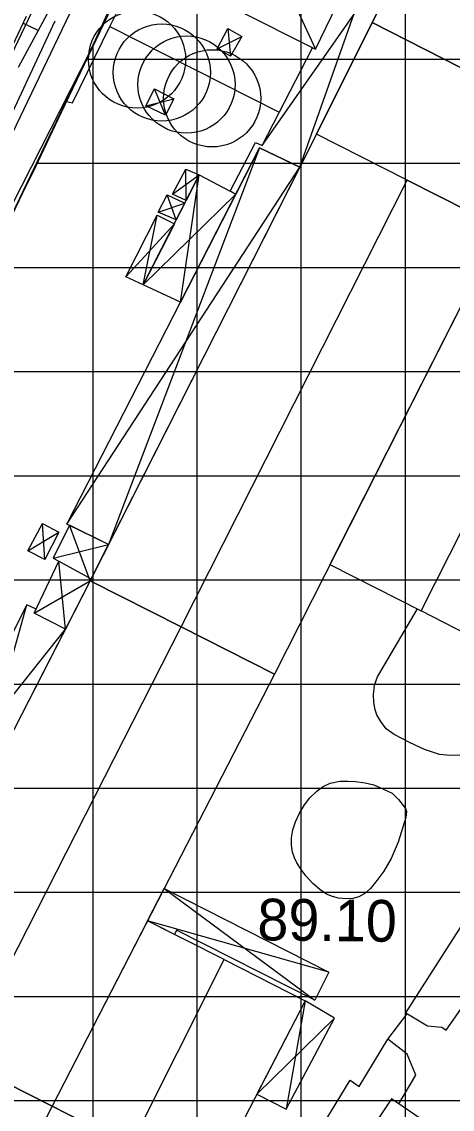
# Model space of a CAD drawing. Extents: x 417995 to 421451, y 4454518 to 4458015.
# Drawn here: x 420066.4 to 420128.4, y 4455650.5 to 4455807.2 of the extents above; entities that cross this region are included whole.
import ezdxf

# ---------------------------------------------------------------- set-up
doc = ezdxf.new("R2010")
doc.units = 0
for name, color, linetype in [('ADAKENARI', 7, 'Continuous'), ('B_Betonzemin', 7, 'Continuous'), ('B_Fabrika', 7, 'Continuous'), ('B_Imalat', 7, 'Continuous'), ('B_Kapi', 7, 'Continuous'), ('B_Sundurma', 7, 'Continuous'), ('KALDIRIM_FAT', 7, 'Continuous'), ('PL_TİCARET', 7, 'Continuous'), ('S_Tahil_Silosu_o_sigmayan', 7, 'Continuous'), ('Sev_Sevalti', 7, 'Continuous'), ('Sev_Sevustu', 7, 'Continuous'), ('Sev_Tarama', 7, 'Continuous'), ('Sinir_Duvar_tek_tarafa_ait', 7, 'Continuous'), ('TRFAT_TİCARET', 7, 'Continuous'), ('Y_Kot_Noktasi', 7, 'Continuous'), ('Yol_Sose', 7, 'Continuous')]:
    doc.layers.add(name, color=color, linetype=linetype)

msp = doc.modelspace()

# ---------------------------------------------------------------- linework, layer by layer
at = {"layer": 'ADAKENARI'}
msp.add_line((420043.17, 4455733.9), (420134.21, 4455923.79), dxfattribs=at)
at = {"layer": 'B_Betonzemin'}
for points in [[(420137.15, 4455707.65), (420134.29, 4455704.31), (420132.5, 4455702.84), (420130.77, 4455701.79), (420129.51, 4455701.54), (420128.16, 4455701.48), (420126.58, 4455701.64), (420124.41, 4455702.33), (420122.26, 4455703.37), (420120.06, 4455704.48), (420118.9, 4455705.32), (420118.11, 4455706.37), (420117.55, 4455707.33), (420117.34, 4455708.04), (420117.14, 4455709.1), (420117.06, 4455710.26), (420117.23, 4455711.6), (420117.67, 4455712.81), (420123.42, 4455722.58)], [(420121.73, 4455692.56), (420120.64, 4455689.01), (420119.62, 4455686.64), (420118.55, 4455684.81), (420117.39, 4455683.27), (420116.65, 4455682.31), (420115.85, 4455681.61), (420114.97, 4455681.12), (420114.09, 4455680.87), (420113.2, 4455680.85), (420112.04, 4455680.92), (420111.17, 4455681.16), (420110.31, 4455681.52), (420109.35, 4455682.17), (420108.32, 4455683.05), (420107.32, 4455684.15), (420106.66, 4455685.04), (420106.04, 4455686), (420105.7, 4455686.75), (420105.42, 4455687.56), (420105.25, 4455688.58), (420105.28, 4455689.61), (420105.47, 4455690.79), (420105.83, 4455691.94), (420106.47, 4455693.26), (420107.14, 4455694.37), (420107.91, 4455695.36), (420108.91, 4455696.35), (420109.84, 4455697.01), (420110.82, 4455697.5), (420112.22, 4455697.77), (420113.37, 4455697.77), (420114.5, 4455697.72), (420115.88, 4455697.55), (420117.12, 4455697.26), (420118.54, 4455696.63), (420119.77, 4455696.06), (420120.69, 4455695.14)], [(420120.69, 4455695.14), (420121.71, 4455693.84), (420121.81, 4455693.39), (420121.73, 4455692.56)], [(420121.74, 4455664.4), (420124.86, 4455662.54), (420126.9, 4455662.34), (420127.53, 4455661.91), (420137.98, 4455676.87), (420163.42, 4455657.04)], [(420120.73, 4455651.29), (420123.18, 4455655.42), (420121.95, 4455658.44), (420119.15, 4455660.61)]]:
    msp.add_lwpolyline(points, dxfattribs=at)
at = {"layer": 'B_Fabrika'}
msp.add_lwpolyline([(420116.89, 4455807.06), (420162.4, 4455896.45), (420215.9, 4455869.03), (420170.21, 4455779.87)], close=True, dxfattribs=at)
at = {"layer": 'B_Imalat'}
for points in [[(420108.86, 4455790.98), (420116.89, 4455807.06), (420170.21, 4455779.87), (420162.37, 4455763.88), (420161.92, 4455764.1), (420148.52, 4455770.89), (420135.41, 4455777.53), (420121.95, 4455784.35)], [(420108.86, 4455790.98), (420076.26, 4455726.63), (420089.36, 4455719.99), (420121.95, 4455784.35)], [(420089.36, 4455719.99), (420121.95, 4455784.35), (420135.41, 4455777.53), (420102.81, 4455713.18)], [(420135.41, 4455777.53), (420110.81, 4455728.97), (420123.93, 4455722.32), (420148.52, 4455770.89)], [(420123.93, 4455722.32), (420148.52, 4455770.89), (420161.92, 4455764.1), (420137.08, 4455715.54)], [(420076.26, 4455726.63), (420044.41, 4455664.52), (420057.58, 4455657.66), (420089.36, 4455719.99)], [(420089.36, 4455719.99), (420102.81, 4455713.18), (420070.78, 4455650.96), (420057.58, 4455657.66)], [(420070.78, 4455650.96), (420082.07, 4455645.2), (420095.55, 4455672.11), (420084.53, 4455677.66)], [(420095.55, 4455672.11), (420107.23, 4455666.16), (420093.39, 4455639.42), (420082.07, 4455645.2)], [(420057.58, 4455657.66), (420070.78, 4455650.96), (420057.21, 4455623.92), (420043.72, 4455630.71)], [(420129.75, 4455645.09), (420119.65, 4455652.04), (420102.61, 4455626.52), (420112.85, 4455619.67)], [(420057.21, 4455623.92), (420068.33, 4455618.29), (420082.07, 4455645.2), (420070.78, 4455650.96)]]:
    msp.add_lwpolyline(points, close=True, dxfattribs=at)
at = {"layer": 'B_Kapi'}
msp.add_lwpolyline([(420119.15, 4455660.61), (420121.95, 4455664.27)], dxfattribs=at)
at = {"layer": 'B_Sundurma'}
for p, q in [((420101.03, 4455789.35), (420119.09, 4455815.13)), ((420103.13, 4455815.3), (420108.73, 4455803.19)), ((420106.46, 4455786.24), (420116.67, 4455815.16)), ((420096.09, 4455806.2), (420096.46, 4455802.21)), ((420094.55, 4455803.25), (420098.1, 4455805.06)), ((420084.29, 4455795.05), (420088.32, 4455796.06)), ((420087.12, 4455793.7), (420085.53, 4455797.49)), ((420100.66, 4455788.99), (420078.92, 4455731.88)), ((420072.91, 4455734.82), (420106.46, 4455786.24)), ((420088.12, 4455782.33), (420091.99, 4455785.1)), ((420089.27, 4455766.75), (420091.99, 4455785.1)), ((420090.11, 4455781.42), (420090.03, 4455785.91)), ((420097.24, 4455782.31), (420083.9, 4455769.26)), ((420088.68, 4455778.62), (420087.38, 4455782.22)), ((420086.07, 4455779.72), (420089.9, 4455781.01)), ((420083.9, 4455769.26), (420085.93, 4455779.31)), ((420081.41, 4455770.4), (420088.4, 4455778.07)), ((420069.76, 4455729.72), (420069.4, 4455734.91)), ((420067.29, 4455730.94), (420071.76, 4455733.65)), ((420076.26, 4455726.63), (420073.29, 4455734.63)), ((420070.96, 4455729.91), (420078.92, 4455731.88)), ((420072.7, 4455719.69), (420071.74, 4455729.45)), ((420068.22, 4455721.99), (420076.26, 4455726.63)), ((420058.01, 4455691.05), (420067.17, 4455723.17)), ((420052.34, 4455694.02), (420072.7, 4455719.69)), ((420086.92, 4455682.31), (420108.61, 4455666.25)), ((420110.64, 4455670.25), (420084.53, 4455677.66)), ((420107.23, 4455666.16), (420104.49, 4455650.53)), ((420100.27, 4455652.71), (420111.46, 4455663.63))]:
    msp.add_line(p, q, dxfattribs=at)
for points in [[(420096.43, 4455782.75), (420100.1, 4455789.78), (420101.03, 4455789.35), (420108.3, 4455803.41), (420108.73, 4455803.19), (420113.31, 4455812.76), (420121.02, 4455827.48), (420125.4, 4455825.37), (420126.07, 4455825.09), (420116.89, 4455807.06), (420108.86, 4455790.98), (420106.46, 4455786.24), (420100.66, 4455788.99), (420097.24, 4455782.31)], [(420101.75, 4455818.27), (420097.15, 4455809.03), (420108.73, 4455803.19), (420113.31, 4455812.76)], [(420094.55, 4455803.25), (420096.09, 4455806.2), (420098.1, 4455805.06), (420096.46, 4455802.21)], [(420087.12, 4455793.7), (420084.29, 4455795.05), (420085.53, 4455797.49), (420088.32, 4455796.06)], [(420106.46, 4455786.24), (420078.92, 4455731.88), (420072.91, 4455734.82), (420100.66, 4455788.99)], [(420097.24, 4455782.31), (420089.27, 4455766.75), (420083.9, 4455769.26), (420091.99, 4455785.1)], [(420090.11, 4455781.42), (420088.12, 4455782.33), (420090.03, 4455785.91), (420091.99, 4455785.1)], [(420088.68, 4455778.62), (420086.07, 4455779.72), (420087.38, 4455782.22), (420089.9, 4455781.01)], [(420083.9, 4455769.26), (420081.41, 4455770.4), (420085.93, 4455779.31), (420088.4, 4455778.07)], [(420071.76, 4455733.65), (420069.76, 4455729.72), (420067.29, 4455730.94), (420069.4, 4455734.91)], [(420073.29, 4455734.63), (420070.96, 4455729.91), (420071.74, 4455729.45), (420076.41, 4455726.92), (420076.26, 4455726.63), (420078.92, 4455731.88)], [(420072.7, 4455719.69), (420068.22, 4455721.99), (420071.74, 4455729.45), (420076.41, 4455726.92), (420076.26, 4455726.63)], [(420068.47, 4455722.53), (420067.17, 4455723.17), (420052.34, 4455694.02), (420058.01, 4455691.05), (420072.7, 4455719.69), (420068.22, 4455721.99)], [(420086.92, 4455682.31), (420110.64, 4455670.25), (420108.61, 4455666.25), (420088.71, 4455676.32), (420088.41, 4455675.71), (420084.53, 4455677.66)], [(420107.23, 4455666.16), (420100.27, 4455652.71), (420104.49, 4455650.53), (420111.46, 4455663.63)]]:
    msp.add_lwpolyline(points, close=True, dxfattribs=at)
at = {"layer": 'KALDIRIM_FAT'}
for p, q in [((420034.28, 4455738.49), (420119.46, 4455916.16)), ((420038.73, 4455736.19), (420123.97, 4455914))]:
    msp.add_line(p, q, dxfattribs=at)
at = {"layer": 'PL_TİCARET'}
msp.add_lwpolyline([(420151.45, 4455961.22), (420137.18, 4455930.24), (420134.21, 4455923.79), (420043.17, 4455733.9), (419945.46, 4455556.86), (419940.17, 4455559.7)], dxfattribs=at)
at = {"layer": 'S_Tahil_Silosu_o_sigmayan'}
for centre in [(420083.02, 4455801.73), (420086.59, 4455799.85), (420090.15, 4455798.11), (420093.84, 4455796.13)]:
    msp.add_circle(centre, 7, dxfattribs=at)
at = {"layer": 'Sev_Sevalti'}
msp.add_lwpolyline([(420067.05, 4455807.91), (420063.87, 4455801.21)], dxfattribs=at)
at = {"layer": 'Sev_Sevustu'}
msp.add_lwpolyline([(420065.96, 4455800.6), (420072.33, 4455812.5)], dxfattribs=at)
at = {"layer": 'Sev_Tarama'}
msp.add_line((420068.8, 4455805.89), (420066.59, 4455806.96), dxfattribs=at)
at = {"layer": 'Sinir_Duvar_tek_tarafa_ait'}
for points in [[(420079.12, 4455806.46), (420081.77, 4455811.9)], [(420013.07, 4455679.63), (420025.07, 4455701.81), (420033.53, 4455717.06), (420037.93, 4455725.87), (420044.48, 4455738.54), (420051.75, 4455752.88), (420059.81, 4455768.98), (420068.43, 4455786.32), (420072.87, 4455795.67), (420073.74, 4455795.49), (420079.12, 4455806.46)], [(420079.12, 4455806.46), (420103.5, 4455794.13)], [(420121.74, 4455664.4), (420137.92, 4455689.68), (420158.61, 4455719.05), (420174.4, 4455743.41), (420192.2, 4455769.47), (420194.32, 4455772.41), (420227.29, 4455769.97)], [(420091.8, 4455618.42), (420101.89, 4455635.33), (420113.72, 4455654.7), (420115, 4455653.81), (420119.15, 4455660.61)]]:
    msp.add_lwpolyline(points, dxfattribs=at)
at = {"layer": 'TRFAT_TİCARET'}
for p, q in [((420121.68, 4455207.79), (420121.68, 4455897.66)), ((420106.68, 4455626.43), (420106.68, 4455866.37)), ((420091.68, 4455626.43), (420091.68, 4455835.08)), ((420076.68, 4455202.54), (420076.68, 4455803.79)), ((420075.71, 4455801.77), (420224.89, 4455801.77)), ((420068.52, 4455786.77), (420223.98, 4455786.77)), ((420061.33, 4455771.77), (420223.07, 4455771.77)), ((420054.14, 4455756.77), (420222.22, 4455756.77)), ((420046.95, 4455741.77), (420221.38, 4455741.77)), ((420039.24, 4455726.77), (420220.53, 4455726.77)), ((420030.96, 4455711.77), (420219.69, 4455711.77)), ((420022.68, 4455696.77), (420218.84, 4455696.77)), ((420014.4, 4455681.77), (420218, 4455681.77)), ((420006.12, 4455666.77), (420217.15, 4455666.77)), ((419997.85, 4455651.77), (420216.31, 4455651.77))]:
    msp.add_line(p, q, dxfattribs=at)
at = {"layer": 'Yol_Sose'}
for points in [[(420076.27, 4455802.87), (420082.03, 4455815.53)], [(420071.2, 4455807.27), (420062.73, 4455789.17)], [(420057.33, 4455508.38), (420041.82, 4455516.58), (420024.85, 4455525.52), (419997.87, 4455539.71), (419976.23, 4455551.29), (419961.57, 4455558.75), (419953.85, 4455563.13), (419951.69, 4455564.56), (419951.32, 4455564.94), (419951.24, 4455565.49), (419951.29, 4455566.3), (419951.71, 4455567.62), (419954.04, 4455571.85), (419969.86, 4455597.66), (419980.98, 4455619.16), (419987.42, 4455631.85), (419994.37, 4455645.68), (420005.6, 4455669.21), (420016.26, 4455689.71), (420024.2, 4455704.29), (420035.81, 4455725.21), (420042.78, 4455738.4), (420055.09, 4455761.37), (420076.27, 4455802.87)]]:
    msp.add_lwpolyline(points, dxfattribs=at)

# ---------------------------------------------------------------- texts
at = {"layer": 'Y_Kot_Noktasi'}
msp.add_text('89.10', height=6, rotation=359.3381, dxfattribs=at).set_placement((420100.33, 4455674.87))

doc.saveas('drawing.dxf')
